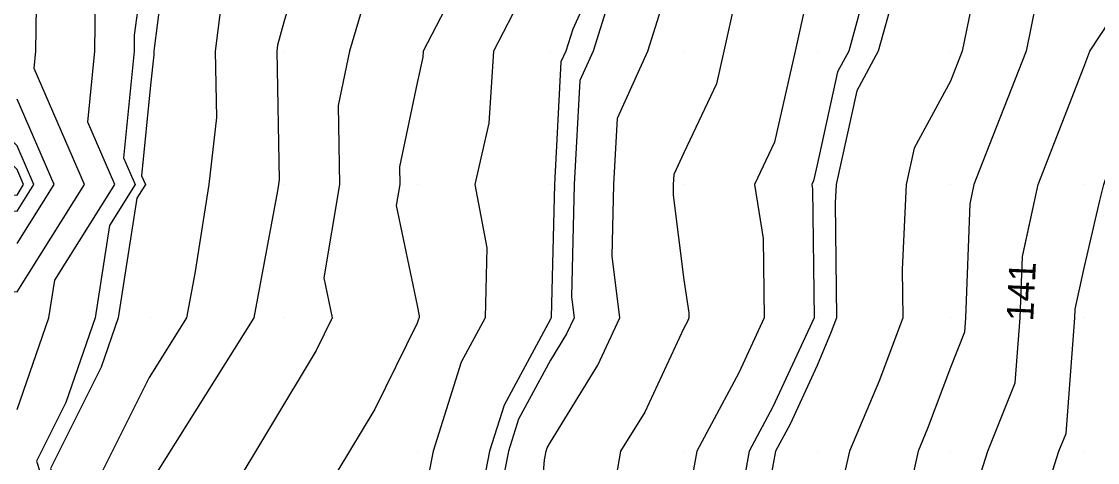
# Model space of a CAD drawing. Extents: x 2354170 to 2357230, y 866100 to 868290.
# Drawn here: x 2355530.3 to 2355611, y 867389.2 to 867422.3 of the extents above; entities that cross this region are included whole.
import ezdxf

# ---------------------------------------------------------------- set-up
doc = ezdxf.new("R2010")
doc.units = 0
for name, color, linetype in [('Default', 7, 'Continuous'), ('DTM Contours Major', 7, 'Continuous'), ('DTM Contours Minor', 7, 'Continuous'), ('Exist DTM QL2 LIDAR Elevation Point', 7, 'Continuous')]:
    doc.layers.add(name, color=color, linetype=linetype)

msp = doc.modelspace()

# ---------------------------------------------------------------- linework, layer by layer
at = {"layer": 'Default'}
for points in [[(2355605.4, 867404.708), (2355606.55, 867410.015), (2355609.978, 867418.814), (2355610.446, 867420.015), (2355614.222, 867425.772), (2355614.502, 867430.016), (2355614.388, 867434.425), (2355613.275, 867440.016), (2355612.814, 867447.18), (2355613.032, 867450.016), (2355615.248, 867455.285), (2355616.61, 867460.016), (2355617.205, 867462.789), (2355619.979, 867464.283), (2355623.991, 867466.004), (2355625.595, 867470.016), (2355626.77, 867473.225), (2355625.302, 867480.016), (2355627.122, 867482.873), (2355629.297, 867490.016), (2355629.979, 867492.353), (2355632.108, 867492.146), (2355633.406, 867492.813)], [(2355559.304, 867478.395), (2355557, 867472.994), (2355555.725, 867470.016), (2355554.935, 867464.973), (2355553.682, 867460.016), (2355549.978, 867452.766), (2355546.889, 867450.016), (2355543.68, 867446.313), (2355542.761, 867440.016), (2355541.848, 867431.886), (2355541.704, 867430.016), (2355541.331, 867428.662), (2355540.237, 867420.015), (2355540.242, 867419.751), (2355539.978, 867417.481), (2355539.311, 867410.682), (2355539.599, 867410.015), (2355538.958, 867408.996), (2355537.567, 867400.015), (2355536.282, 867396.32), (2355532.485, 867388.719), (2355533.768, 867384.777)], [(2355571.395, 867477.727), (2355569.978, 867474.958), (2355568.211, 867471.784), (2355567.527, 867470.016), (2355566.269, 867463.725), (2355565.25, 867460.016), (2355564.239, 867455.755), (2355560.863, 867450.016), (2355560.763, 867449.231), (2355560.294, 867440.016), (2355560.314, 867439.679), (2355560.323, 867430.016), (2355560.211, 867429.782), (2355559.978, 867429.328), (2355556.057, 867423.936), (2355554.905, 867420.015), (2355554.052, 867415.942), (2355554.163, 867410.015), (2355552.993, 867403.03), (2355553.617, 867400.015), (2355552.42, 867397.573), (2355545.774, 867386.524), (2355544.842, 867384.038)], [(2355602.175, 867467.36), (2355605.171, 867460.016), (2355599.978, 867450.101), (2355599.908, 867450.086), (2355599.885, 867450.016), (2355599.978, 867444.035), (2355600.029, 867440.016), (2355599.978, 867439.752), (2355598.509, 867431.485), (2355597.366, 867430.016), (2355595.729, 867424.265), (2355594.561, 867420.015), (2355592.949, 867417.044), (2355591.403, 867410.015), (2355591.34, 867408.654), (2355591.431, 867400.015), (2355591.036, 867398.957), (2355589.978, 867396.448), (2355587.948, 867392.046), (2355586.864, 867390.015), (2355586.168, 867386.205), (2355584.597, 867380.015), (2355584.007, 867372.062)], [(2355575.282, 867432.584), (2355575.434, 867430.016), (2355571.649, 867421.686), (2355571.126, 867420.015), (2355570.768, 867419.226), (2355570.274, 867410.015), (2355570.026, 867400.064), (2355570.032, 867400.015), (2355570.015, 867399.978), (2355569.978, 867399.918), (2355566.517, 867393.476), (2355565.418, 867390.015), (2355563.581, 867380.583), (2355563.255, 867376.637), (2355563.138, 867374.743), (2355575.876, 867361.378), (2355580.869, 867357.833), (2355583.529, 867356.116), (2355584.761, 867354.991), (2355590.142, 867351.302), (2355593.335, 867348.949)], [(2355589.978, 867337.195), (2355585.536, 867340.015), (2355579.978, 867343.764), (2355576.297, 867346.334), (2355570.466, 867350.015), (2355570.209, 867350.181), (2355568.839, 867351.154), (2355559.978, 867357.3), (2355558.3, 867358.337), (2355555.423, 867360.015), (2355551.849, 867362.865), (2355541.166, 867370.366), (2355539.945, 867371.476), (2355530.034, 867380.044), (2355529.978, 867380.217), (2355524.358, 867390.015), (2355525.321, 867394.671), (2355527.177, 867400.015), (2355527.931, 867402.062), (2355529.978, 867401.974), (2355535.035, 867410.015), (2355531.267, 867418.726), (2355531.393, 867420.015), (2355531.501, 867428.492)], [(2355551.754, 867428.239), (2355549.978, 867422.199), (2355549.507, 867420.487), (2355549.447, 867420.015), (2355549.632, 867410.361), (2355549.592, 867410.015), (2355549.52, 867409.558), (2355547.734, 867400.015), (2355539.693, 867387.176), (2355538.826, 867385.441), (2355539.062, 867384.716), (2355539.663, 867384.196), (2355551.511, 867373.422), (2355556.488, 867369.928), (2355560.217, 867366.953), (2355566.313, 867360.558), (2355575.539, 867354.007), (2355580.455, 867350.834), (2355580.62, 867350.683), (2355590.039, 867344.225), (2355595.754, 867340.015), (2355598.214, 867338.25), (2355599.978, 867337.261)], [(2355613.246, 867336.747), (2355609.978, 867339.084), (2355608.474, 867340.015), (2355602.946, 867343.383), (2355595.813, 867348.911), (2355590.167, 867353.071), (2355585.796, 867356.068), (2355584.297, 867357.437), (2355582.201, 867358.789), (2355578.267, 867361.583), (2355568.229, 867372.114), (2355568.575, 867377.712), (2355569.539, 867389.367), (2355569.665, 867390.015), (2355569.74, 867390.253), (2355569.978, 867390.695), (2355573.531, 867396.462), (2355575.185, 867400.015), (2355574.6, 867404.637), (2355574.734, 867410.015), (2355575.001, 867414.993), (2355577.277, 867420.015), (2355579.978, 867428.643)], [(2355589.978, 867427.496), (2355588.323, 867420.015), (2355586.795, 867413.198), (2355585.285, 867410.015), (2355585.926, 867405.963), (2355585.997, 867400.015), (2355584.097, 867395.896), (2355580.959, 867390.015), (2355579.978, 867384.647), (2355579.285, 867380.708), (2355579.215, 867379.861), (2355578.412, 867366.858), (2355583.049, 867361.993), (2355584.866, 867360.703), (2355585.834, 867360.078), (2355587.866, 867358.222), (2355590.218, 867356.609), (2355593.257, 867354.37), (2355604.766, 867345.449), (2355609.948, 867342.292), (2355612.744, 867340.088), (2355623.362, 867332.258)], [(2355602.405, 867427.589), (2355600.86, 867420.015), (2355599.978, 867417.764), (2355597.253, 867412.74), (2355596.654, 867410.015), (2355596.36, 867403.634), (2355596.398, 867400.015), (2355594.654, 867395.34), (2355592.409, 867390.015), (2355591.968, 867388.025), (2355589.988, 867380.015), (2355589.987, 867380.006), (2355588.672, 867363.253), (2355588.594, 867361.602), (2355589.936, 867360.376), (2355590.27, 867360.147), (2355590.701, 867359.829), (2355606.587, 867347.516), (2355609.905, 867345.495), (2355616.633, 867340.192), (2355625.484, 867333.665)], [(2355563.683, 867426.311), (2355560.446, 867420.015), (2355560.418, 867419.575), (2355559.978, 867417.648), (2355558.656, 867411.337), (2355558.681, 867410.015), (2355558.42, 867408.458), (2355559.978, 867400.936), (2355560.126, 867400.163), (2355560.122, 867400.015), (2355560.072, 867399.921), (2355559.978, 867399.626), (2355556.817, 867393.176), (2355554.038, 867388.555)], [(2355529.978, 867393.138), (2355532.37, 867400.015), (2355532.808, 867402.845), (2355537.317, 867410.015), (2355535.289, 867414.704), (2355535.81, 867420.015), (2355535.862, 867424.131)], [(2355545.419, 867424.574), (2355544.842, 867420.015), (2355544.937, 867415.056), (2355544.35, 867410.015), (2355543.309, 867403.346), (2355542.685, 867400.015), (2355539.878, 867395.534), (2355535.656, 867387.08), (2355536.805, 867383.548), (2355539.733, 867381.016), (2355548.925, 867372.658), (2355555.328, 867368.162), (2355560.127, 867364.335), (2355563.922, 867360.353), (2355574.207, 867353.05), (2355578.91, 867350.015), (2355579.565, 867349.601), (2355579.978, 867349.313), (2355582.134, 867347.859), (2355590.014, 867342.456), (2355593.327, 867340.015), (2355597.2, 867337.237)], [(2355583.828, 867423.866), (2355582.976, 867420.015), (2355582.427, 867417.566), (2355579.978, 867412.404), (2355579.233, 867410.76), (2355579.193, 867410.015), (2355579.173, 867409.211), (2355579.978, 867402.856), (2355580.366, 867400.403), (2355580.371, 867400.015), (2355580.247, 867399.746), (2355579.978, 867399.243), (2355577.047, 867392.947), (2355575.241, 867390.015), (2355574.453, 867385.54)], [(2355606.385, 867423.609), (2355605.653, 867420.015), (2355602.868, 867412.905), (2355601.742, 867410.015), (2355601.428, 867408.566), (2355601.121, 867400.015), (2355601.041, 867398.953), (2355599.978, 867396.298), (2355598.271, 867391.722), (2355597.552, 867390.015), (2355596.179, 867383.815), (2355595.239, 867380.015), (2355594.73, 867375.263), (2355594.04, 867366.463), (2355593.934, 867364.231), (2355594.329, 867358.756), (2355607.497, 867348.55), (2355609.883, 867347.096), (2355618.577, 867340.244), (2355626.545, 867334.368)], [(2355567.154, 867422.839), (2355565.702, 867420.015), (2355565.362, 867414.631), (2355564.308, 867410.015), (2355565.221, 867405.258), (2355565.076, 867400.015), (2355563.295, 867396.699), (2355561.172, 867390.015), (2355560.181, 867384.926), (2355557.375, 867377.437), (2355559.27, 867375.714), (2355559.967, 867375.225), (2355560.489, 867374.809), (2355573.486, 867361.173), (2355579.536, 867356.876), (2355582.76, 867354.796), (2355583.726, 867353.914), (2355590.116, 867349.532), (2355598.369, 867343.452), (2355601.125, 867341.316), (2355603.261, 867340.015), (2355609.978, 867335.86)], [(2355628.667, 867335.775), (2355622.465, 867340.348), (2355609.84, 867350.298), (2355609.318, 867350.616), (2355606.434, 867352.851), (2355606.03, 867358.452), (2355604.307, 867370.015), (2355604.817, 867375.176), (2355605.347, 867380.015), (2355606.153, 867383.841), (2355608.121, 867390.015), (2355608.652, 867391.341), (2355609.308, 867400.015), (2355609.331, 867400.663), (2355609.978, 867403.651), (2355611.182, 867408.812), (2355611.497, 867410.015), (2355612.232, 867412.269), (2355615.245, 867420.015), (2355617.12, 867422.874)], [(2355559.479, 867353.587), (2355555.815, 867355.852), (2355549.978, 867359.256), (2355549.487, 867359.524), (2355548.607, 867360.015), (2355539.978, 867366.134), (2355533.353, 867370.015), (2355529.978, 867372.86), (2355522.461, 867380.015), (2355519.977, 867383.831), (2355515.744, 867390.015), (2355515.58, 867394.413), (2355516.852, 867400.015), (2355517.404, 867402.588), (2355519.977, 867408.636), (2355520.349, 867409.644), (2355529.978, 867409.23), (2355530.471, 867410.015), (2355529.978, 867411.156), (2355522.98, 867418.358)], [(2355529.978, 867405.602), (2355532.753, 867410.015), (2355529.978, 867416.431)], [(2355645.754, 867322.617), (2355645.16, 867322.942), (2355638.463, 867328.134), (2355631.725, 867333.059), (2355627.606, 867335.071), (2355620.521, 867340.296), (2355609.862, 867348.697), (2355608.408, 867349.583), (2355600.381, 867355.804), (2355599.397, 867369.459), (2355599.407, 867369.673), (2355599.474, 867370.52), (2355599.978, 867375.233), (2355600.408, 867379.585), (2355600.455, 867380.015), (2355602.112, 867387.881), (2355602.793, 867390.015), (2355604.846, 867395.147), (2355605.116, 867398.717)]]:
    msp.add_lwpolyline(points, dxfattribs=at)
at = {"layer": 'DTM Contours Major'}
msp.add_lwpolyline([(2355553.69, 867465.951), (2355553.277, 867463.315), (2355552.443, 867460.016), (2355549.978, 867455.191), (2355544.167, 867450.016), (2355542.222, 867447.771), (2355541.09, 867440.016), (2355539.978, 867430.113), (2355539.968, 867430.025), (2355539.967, 867430.016), (2355538.769, 867421.224), (2355538.754, 867420.015), (2355537.97, 867412.023), (2355538.839, 867410.015), (2355536.908, 867406.946), (2355535.835, 867400.015), (2355533.625, 867393.663), (2355531.429, 867389.265), (2355533.795, 867381.991), (2355539.828, 867376.776), (2355541.052, 867375.663)], dxfattribs=at)
at = {"layer": 'DTM Contours Minor'}
for points in [[(2355565.047, 867350.433), (2355559.978, 867353.949), (2355556.229, 867356.266), (2355549.978, 867359.911), (2355549.911, 867359.948), (2355549.791, 867360.015), (2355539.978, 867366.974), (2355534.787, 867370.015), (2355529.978, 867374.067), (2355523.729, 867380.015), (2355519.977, 867385.78), (2355517.078, 867390.015), (2355516.966, 867393.027), (2355518.552, 867400.015), (2355518.804, 867401.188), (2355519.977, 867403.945), (2355521.613, 867408.38), (2355529.978, 867408.021), (2355531.232, 867410.015), (2355529.978, 867412.915), (2355523.078, 867420.015), (2355523.448, 867426.545)], [(2355593.993, 867426.001), (2355592.348, 867420.015), (2355591.515, 867418.479), (2355589.978, 867411.497), (2355589.707, 867410.287), (2355589.578, 867410.015), (2355589.633, 867409.67), (2355589.748, 867400.015), (2355586.664, 867393.329), (2355584.896, 867390.015), (2355583.759, 867383.796), (2355582.8, 867380.015), (2355582.714, 867378.864)], [(2355627.606, 867335.071), (2355620.521, 867340.296), (2355609.862, 867348.697), (2355608.408, 867349.583), (2355600.381, 867355.804), (2355599.397, 867369.459), (2355599.407, 867369.673), (2355599.474, 867370.52), (2355599.978, 867375.233), (2355600.408, 867379.585), (2355600.455, 867380.015), (2355602.112, 867387.881), (2355602.793, 867390.015), (2355604.846, 867395.147), (2355605.214, 867400.015), (2355605.379, 867404.614), (2355606.55, 867410.015), (2355609.978, 867418.814), (2355610.446, 867420.015), (2355614.222, 867425.772)], [(2355556.057, 867423.936), (2355554.905, 867420.015), (2355554.052, 867415.942), (2355554.163, 867410.015), (2355552.993, 867403.03), (2355553.617, 867400.015), (2355552.42, 867397.573), (2355545.774, 867386.524), (2355544.441, 867382.967), (2355554.097, 867374.186), (2355557.647, 867371.694), (2355560.308, 867369.572), (2355568.704, 867360.763), (2355576.871, 867354.963), (2355581.224, 867352.155), (2355581.656, 867351.76), (2355590.065, 867345.994), (2355598.181, 867340.015), (2355599.228, 867339.264), (2355599.978, 867338.843), (2355603.108, 867336.885)], [(2355574.634, 867424.671), (2355573.176, 867420.015), (2355572.179, 867417.815), (2355571.761, 867410.015), (2355571.551, 867401.588), (2355571.75, 867400.015), (2355571.187, 867398.806), (2355569.978, 867396.844), (2355567.592, 867392.401), (2355566.834, 867390.015), (2355565.567, 867383.511), (2355565.029, 867376.995), (2355564.835, 867373.866), (2355576.673, 867361.446), (2355579.523, 867359.423)]]:
    msp.add_lwpolyline(points, dxfattribs=at)
at = {"layer": 'Exist DTM QL2 LIDAR Elevation Point'}
for p, q in [((2355539.978, 867420.015), (2355539.978, 867420.015)), ((2355549.978, 867420.015), (2355549.978, 867420.015)), ((2355559.978, 867420.015), (2355559.978, 867420.015)), ((2355569.978, 867420.015), (2355569.978, 867420.015)), ((2355579.978, 867420.015), (2355579.978, 867420.015)), ((2355589.978, 867420.015), (2355589.978, 867420.015)), ((2355599.978, 867420.015), (2355599.978, 867420.015)), ((2355609.978, 867420.015), (2355609.978, 867420.015)), ((2355539.978, 867410.015), (2355539.978, 867410.015)), ((2355549.978, 867410.015), (2355549.978, 867410.015)), ((2355559.978, 867410.015), (2355559.978, 867410.015)), ((2355569.978, 867410.015), (2355569.978, 867410.015)), ((2355579.978, 867410.015), (2355579.978, 867410.015)), ((2355589.978, 867410.015), (2355589.978, 867410.015)), ((2355599.978, 867410.015), (2355599.978, 867410.015)), ((2355609.978, 867410.015), (2355609.978, 867410.015)), ((2355539.978, 867400.015), (2355539.978, 867400.015)), ((2355549.978, 867400.015), (2355549.978, 867400.015)), ((2355559.978, 867400.015), (2355559.978, 867400.015)), ((2355569.978, 867400.015), (2355569.978, 867400.015)), ((2355579.978, 867400.015), (2355579.978, 867400.015)), ((2355589.978, 867400.015), (2355589.978, 867400.015)), ((2355599.978, 867400.015), (2355599.978, 867400.015)), ((2355609.978, 867400.015), (2355609.978, 867400.015)), ((2355559.978, 867390.015), (2355559.978, 867390.015)), ((2355569.978, 867390.015), (2355569.978, 867390.015)), ((2355579.978, 867390.015), (2355579.978, 867390.015)), ((2355589.978, 867390.015), (2355589.978, 867390.015)), ((2355599.978, 867390.015), (2355599.978, 867390.015)), ((2355609.978, 867390.015), (2355609.978, 867390.015))]:
    msp.add_line(p, q, dxfattribs=at)

# ---------------------------------------------------------------- texts
at = {"layer": 'Default'}
msp.add_text('141', height=2, rotation=87.29044, dxfattribs=at).set_placement((2355606.183, 867399.73))

doc.saveas('drawing.dxf')
